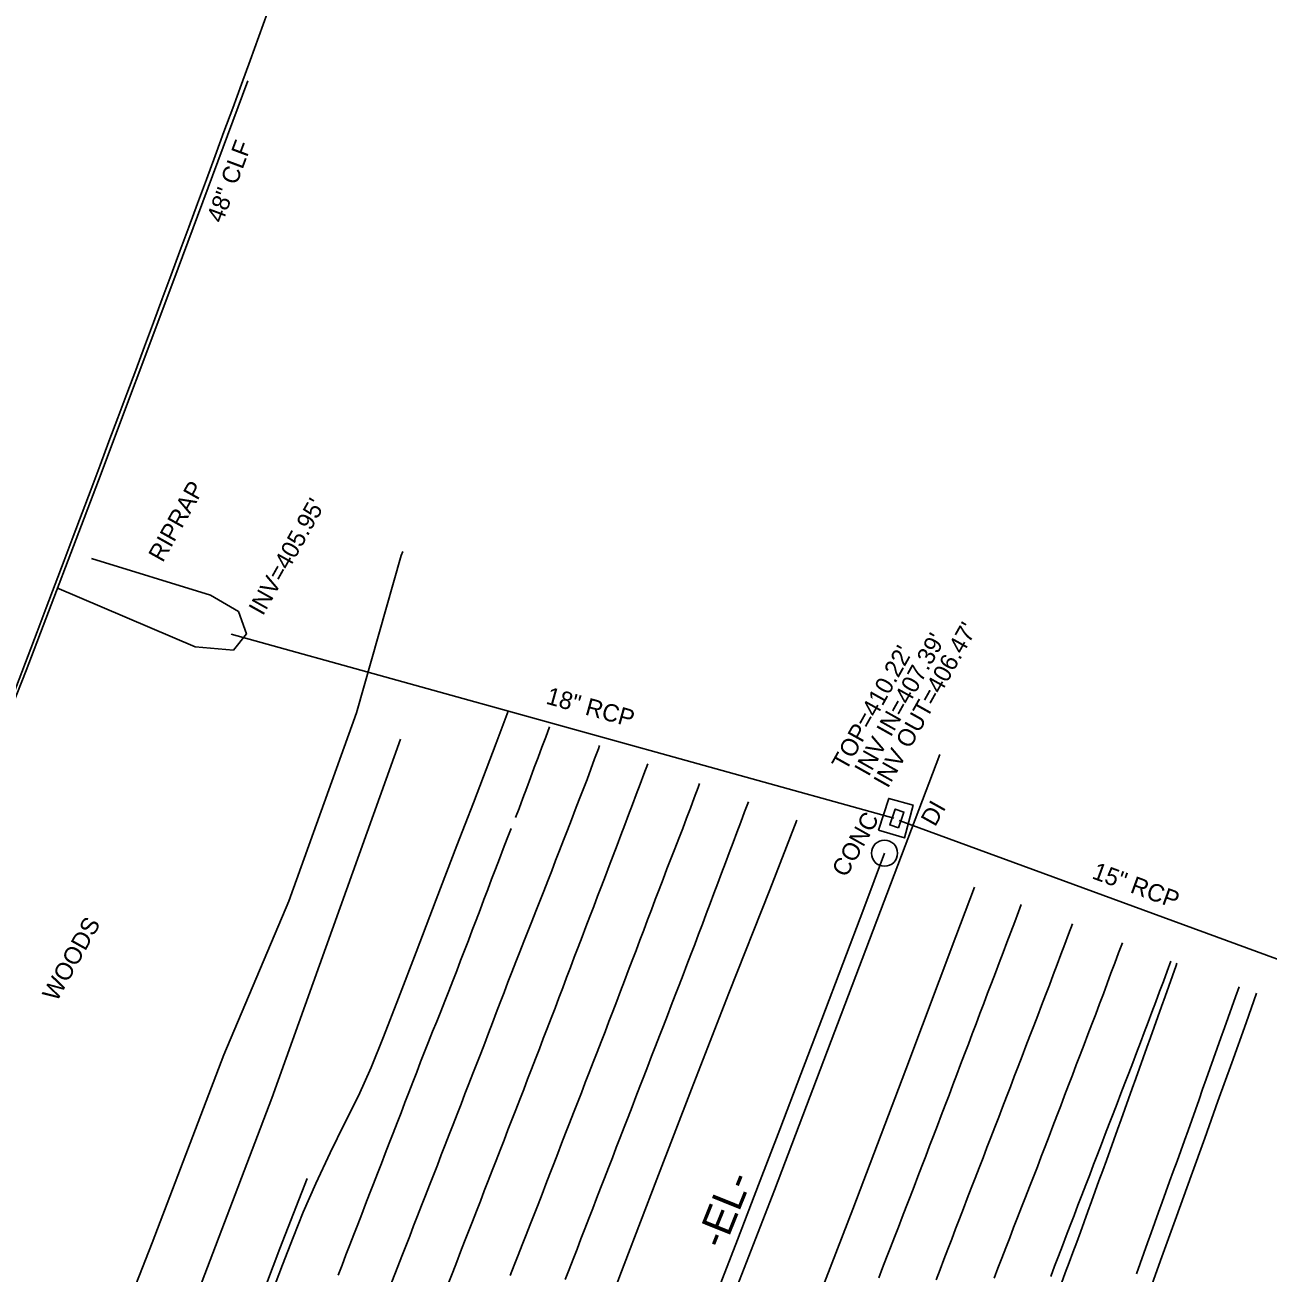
# Model space of a CAD drawing. Extents: x 2074109 to 2077820, y 741079 to 746031.
# Drawn here: x 2076111.3 to 2076396.7, y 744903 to 745189.6 of the extents above; entities that cross this region are included whole.
import ezdxf

# ---------------------------------------------------------------- set-up
doc = ezdxf.new("R2010")
doc.units = 0
for name, color, linetype in [('Exist Guardrail', 7, 'Continuous'), ('Exist Guardrail Cable Guide Rail', 7, 'Continuous'), ('Exist Horizontal Alignment', 7, 'Continuous'), ('Exist Horizontal Alignment Direction Label', 7, 'Continuous'), ('Exist Horizontal Alignment Point', 7, 'Continuous'), ('Exist Other Culture Area Outline', 7, 'Continuous'), ('Exist Other Culture Area Outline Text', 7, 'Continuous'), ('Exist Other Culture Fence Line', 7, 'Continuous'), ('Exist Other Culture Fence Line Text', 7, 'Continuous'), ('Exist Right of Way Line', 7, 'Continuous'), ('Exist Roads EOP', 7, 'Continuous'), ('Exist Roads EOT', 7, 'Continuous'), ('Exist Structure Minor Drop Inlet', 7, 'Continuous'), ('Exist Structure Minor Drop Inlet Text', 7, 'Continuous'), ('Exist Structure Minor Drop Inlet Top Elevation', 7, 'Continuous'), ('Exist Structure Minor Paved Ditch or Gutter', 7, 'Continuous'), ('Exist Structure Minor Paved Ditch or Gutter Text', 7, 'Continuous'), ('Exist Structure Minor Pipes RCP 15 Inch', 7, 'Continuous'), ('Exist Structure Minor Pipes RCP 15 Inch Invert', 7, 'Continuous'), ('Exist Structure Minor Pipes RCP 15 Inch Text', 7, 'Continuous'), ('Exist Structure Minor Pipes RCP 18 Inch', 7, 'Continuous'), ('Exist Structure Minor Pipes RCP 18 Inch Invert', 7, 'Continuous'), ('Exist Structure Minor Pipes RCP 18 Inch Text', 7, 'Continuous'), ('Exist Utilities Telephone UG FO SUE LOS B', 7, 'Continuous'), ('Exist Vegetation Woods Line', 7, 'Continuous'), ('Exist Vegetation Woods Line Text', 7, 'Continuous')]:
    doc.layers.add(name, color=color, linetype=linetype)

msp = doc.modelspace()

# ---------------------------------------------------------------- linework, layer by layer
at = {"layer": 'Exist Guardrail'}
msp.add_lwpolyline([(2076119.18, 744783.06), (2076139.25, 744830.46), (2076155.82, 744871.54), (2076169.82, 744908.71), (2076176.07, 744924.79)], dxfattribs=at)
at = {"layer": 'Exist Guardrail Cable Guide Rail'}
msp.add_lwpolyline([(2076157.81, 744608.48), (2076182.17, 744667.13), (2076200.46, 744711.79), (2076224.74, 744772.31), (2076248.56, 744832.55), (2076283.35, 744922.09), (2076306.06, 744981.77), (2076321.31, 745022.08)], dxfattribs=at)
at = {"layer": 'Exist Horizontal Alignment'}
msp.add_arc((2065746.77, 748969.72), 11283.45, 330.581241, 339.398504, dxfattribs=at)
at = {"layer": 'Exist Horizontal Alignment Point'}
msp.add_circle((2076308.64, 744999.46), 3, dxfattribs=at)
at = {"layer": 'Exist Other Culture Area Outline'}
msp.add_lwpolyline([(2076118.55, 745060.35), (2076150.34, 745046.85), (2076159.12, 745046.09), (2076162.11, 745049.85), (2076160.31, 745054.93), (2076153.88, 745058.74), (2076126.52, 745067.12)], dxfattribs=at)
at = {"layer": 'Exist Other Culture Fence Line'}
msp.add_lwpolyline([(2076162.42, 745176.79), (2076145.19, 745130.51), (2076128.17, 745085.01), (2076111.58, 745041.43), (2076096.68, 745003.97), (2076079.15, 744957.46), (2076063.26, 744918.47), (2076057.81, 744903.45), (2076040.7, 744858.73), (2076028.24, 744828.04), (2076015.85, 744797.06), (2076002.89, 744764.52), (2075981.92, 744735.72), (2075965.57, 744713.81), (2075953.66, 744698.14), (2075926.24, 744660.83), (2075903.14, 744629.48), (2075873.54, 744589.85)], dxfattribs=at)
at = {"layer": 'Exist Right of Way Line'}
msp.add_arc((2065588.61, 749048.22), 11259.16, 338.607865, 342.407823, dxfattribs=at)
at = {"layer": 'Exist Roads EOP'}
for points in [[(2076167.62, 744897.69), (2076170.39, 744904.94), (2076172.82, 744911.19), (2076175.18, 744917), (2076178.08, 744923.6), (2076181.38, 744930.68), (2076184.66, 744937.36), (2076187.84, 744943.74), (2076190.74, 744950.23), (2076193.6, 744957.3), (2076197.04, 744966.14), (2076201.07, 744976.7), (2076205.69, 744988.79), (2076210.45, 745001.2), (2076214.24, 745011.03), (2076219.45, 745024.7), (2076222.2, 745032.07)], [(2076241.42, 744885.48), (2076248.88, 744905.01), (2076256.35, 744924.59), (2076264.31, 744945.26), (2076272.9, 744967.31), (2076282.27, 744991.05), (2076288.53, 745007.06)], [(2076329.33, 744991.68), (2076325.02, 744980.31), (2076313.5, 744949.75), (2076301.38, 744917.71), (2076290.05, 744888.4)], [(2076394.06, 744967.28), (2076391.66, 744960.51), (2076388.37, 744951.3), (2076385.21, 744942.51), (2076382.16, 744934.03), (2076379.03, 744925.36), (2076375.66, 744916.03), (2076372.34, 744906.8), (2076369.36, 744898.41)]]:
    msp.add_lwpolyline(points, dxfattribs=at)
at = {"layer": 'Exist Roads EOT'}
for points in [[(2076231.72, 745028.48), (2076230.85, 745026.13), (2076229.97, 745023.79), (2076229.09, 745021.45), (2076228.22, 745019.11), (2076227.34, 745016.77), (2076226.47, 745014.43), (2076225.59, 745012.09), (2076224.71, 745009.74), (2076223.92, 745007.62)], [(2076189.08, 744884.54), (2076196.9, 744904.56), (2076197.8, 744906.89), (2076198.71, 744909.22), (2076199.62, 744911.55), (2076200.52, 744913.88), (2076201.43, 744916.21), (2076202.34, 744918.53), (2076203.24, 744920.86), (2076204.15, 744923.19), (2076205.06, 744925.52), (2076205.97, 744927.85), (2076206.87, 744930.18), (2076207.78, 744932.51), (2076208.68, 744934.84), (2076209.59, 744937.17), (2076210.49, 744939.5), (2076211.4, 744941.84), (2076212.3, 744944.17), (2076213.21, 744946.5), (2076214.11, 744948.83), (2076215.02, 744951.16), (2076215.92, 744953.49), (2076216.83, 744955.82), (2076217.72, 744958.15), (2076218.61, 744960.49), (2076219.5, 744962.82), (2076220.4, 744965.16), (2076221.29, 744967.5), (2076222.18, 744969.83), (2076223.07, 744972.17), (2076223.96, 744974.5), (2076224.88, 744976.83), (2076225.8, 744979.15), (2076226.73, 744981.47), (2076227.65, 744983.8), (2076228.57, 744986.12), (2076229.5, 744988.44), (2076230.4, 744990.77), (2076231.31, 744993.1), (2076232.21, 744995.44), (2076233.11, 744997.77), (2076234.02, 745000.1), (2076234.92, 745002.43), (2076235.83, 745004.76), (2076236.73, 745007.09), (2076237.64, 745009.42), (2076238.54, 745011.75), (2076239.44, 745014.08), (2076240.35, 745016.41), (2076241.21, 745018.76), (2076242.07, 745021.11), (2076242.93, 745023.45), (2076243.19, 745024.15)], [(2076254.29, 745019.97), (2076253.4, 745017.63), (2076252.51, 745015.29), (2076251.63, 745012.96), (2076250.74, 745010.62), (2076249.86, 745008.28), (2076248.98, 745005.94), (2076248.1, 745003.6), (2076247.22, 745001.26), (2076246.33, 744998.92), (2076245.44, 744996.59), (2076244.55, 744994.25), (2076243.65, 744991.92), (2076242.76, 744989.58), (2076241.86, 744987.25), (2076240.97, 744984.91), (2076240.08, 744982.58), (2076239.18, 744980.25), (2076238.29, 744977.91), (2076237.4, 744975.58), (2076236.5, 744973.24), (2076235.62, 744970.9), (2076234.74, 744968.56), (2076233.86, 744966.22), (2076232.98, 744963.88), (2076232.08, 744961.55), (2076231.18, 744959.22), (2076230.28, 744956.89), (2076229.38, 744954.55), (2076228.48, 744952.22), (2076227.58, 744949.89), (2076226.68, 744947.56), (2076225.78, 744945.22), (2076224.88, 744942.89), (2076223.98, 744940.56), (2076223.08, 744938.23), (2076222.17, 744935.9), (2076221.27, 744933.57), (2076220.36, 744931.24), (2076219.45, 744928.91), (2076218.55, 744926.58), (2076217.64, 744924.25), (2076216.74, 744921.92), (2076215.83, 744919.58), (2076214.93, 744917.25), (2076214.03, 744914.92), (2076213.12, 744912.59), (2076212.22, 744910.26), (2076211.31, 744907.93), (2076210.41, 744905.6), (2076209.51, 744903.27), (2076208.6, 744900.94)], [(2076222.71, 744902.52), (2076223.62, 744904.85), (2076224.53, 744907.18), (2076225.44, 744909.5), (2076226.35, 744911.83), (2076227.26, 744914.16), (2076228.17, 744916.49), (2076229.08, 744918.82), (2076229.99, 744921.15), (2076230.9, 744923.48), (2076231.8, 744925.81), (2076232.69, 744928.14), (2076233.59, 744930.48), (2076234.49, 744932.81), (2076235.4, 744935.14), (2076236.3, 744937.47), (2076237.21, 744939.8), (2076238.12, 744942.13), (2076239.02, 744944.46), (2076239.93, 744946.79), (2076240.84, 744949.12), (2076241.74, 744951.45), (2076242.65, 744953.78), (2076243.56, 744956.11), (2076244.47, 744958.44), (2076245.37, 744960.77), (2076246.25, 744963.1), (2076247.14, 744965.44), (2076248.03, 744967.78), (2076248.92, 744970.12), (2076249.8, 744972.45), (2076250.69, 744974.79), (2076251.58, 744977.13), (2076252.46, 744979.47), (2076253.35, 744981.8), (2076254.24, 744984.14), (2076255.13, 744986.48), (2076256.01, 744988.81), (2076256.9, 744991.15), (2076257.79, 744993.49), (2076258.67, 744995.83), (2076259.57, 744998.16), (2076260.47, 745000.49), (2076261.38, 745002.82), (2076262.29, 745005.15), (2076263.17, 745007.49), (2076264.05, 745009.83), (2076264.93, 745012.17), (2076265.81, 745014.51), (2076266.17, 745015.49)], [(2076277.4, 745011.26), (2076276.52, 745008.92), (2076275.64, 745006.58), (2076274.75, 745004.24), (2076273.87, 745001.9), (2076272.99, 744999.56), (2076272.11, 744997.22), (2076271.22, 744994.88), (2076270.34, 744992.54), (2076269.46, 744990.21), (2076268.58, 744987.87), (2076267.69, 744985.53), (2076266.81, 744983.19), (2076265.93, 744980.85), (2076265.05, 744978.51), (2076264.16, 744976.17), (2076263.28, 744973.83), (2076262.37, 744971.5), (2076261.47, 744969.17), (2076260.57, 744966.84), (2076259.67, 744964.51), (2076258.77, 744962.18), (2076257.87, 744959.84), (2076256.97, 744957.51), (2076256.06, 744955.18), (2076255.16, 744952.85), (2076254.26, 744950.52), (2076253.36, 744948.18), (2076252.46, 744945.85), (2076251.56, 744943.52), (2076250.66, 744941.19), (2076249.75, 744938.86), (2076248.85, 744936.53), (2076247.95, 744934.19), (2076247.05, 744931.86), (2076246.15, 744929.53), (2076245.25, 744927.2), (2076244.34, 744924.87), (2076243.44, 744922.54), (2076242.54, 744920.2), (2076241.64, 744917.87), (2076240.74, 744915.54), (2076239.84, 744913.21), (2076238.93, 744910.88), (2076238.03, 744908.55), (2076237.13, 744906.21), (2076236.23, 744903.88), (2076235.32, 744901.55)], [(2076222.87, 745005.15), (2076221.98, 745002.81), (2076221.09, 745000.47), (2076220.21, 744998.14), (2076219.32, 744995.8), (2076218.43, 744993.46), (2076217.54, 744991.12), (2076216.66, 744988.79), (2076215.77, 744986.45), (2076214.88, 744984.11), (2076213.99, 744981.78), (2076213.1, 744979.44), (2076212.2, 744977.11), (2076211.3, 744974.78), (2076210.4, 744972.44), (2076209.5, 744970.11), (2076208.59, 744967.78), (2076207.67, 744965.46), (2076206.74, 744963.14), (2076205.81, 744960.82), (2076204.88, 744958.5), (2076203.95, 744956.17), (2076203.03, 744953.85), (2076202.12, 744951.52), (2076201.22, 744949.19), (2076200.32, 744946.86), (2076199.42, 744944.52), (2076198.53, 744942.19), (2076197.63, 744939.86), (2076196.72, 744937.53), (2076195.82, 744935.2), (2076194.92, 744932.87), (2076194.01, 744930.53), (2076193.11, 744928.2), (2076192.2, 744925.87), (2076191.3, 744923.54), (2076190.4, 744921.21), (2076189.49, 744918.88), (2076188.59, 744916.55), (2076187.69, 744914.22), (2076186.78, 744911.89), (2076185.88, 744909.56), (2076184.98, 744907.23), (2076184.07, 744904.89), (2076183.16, 744902.57)], [(2076307.31, 744901.92), (2076308.21, 744904.25), (2076309.11, 744906.58), (2076310.01, 744908.92), (2076310.91, 744911.25), (2076311.81, 744913.58), (2076312.71, 744915.91), (2076313.61, 744918.25), (2076314.51, 744920.58), (2076315.41, 744922.91), (2076316.31, 744925.24), (2076317.2, 744927.58), (2076318.09, 744929.92), (2076318.99, 744932.25), (2076319.88, 744934.59), (2076320.77, 744936.92), (2076321.66, 744939.26), (2076322.56, 744941.59), (2076323.45, 744943.93), (2076324.34, 744946.26), (2076325.23, 744948.6), (2076326.12, 744950.93), (2076327.01, 744953.27), (2076327.89, 744955.61), (2076328.78, 744957.95), (2076329.67, 744960.28), (2076330.55, 744962.62), (2076331.44, 744964.96), (2076332.32, 744967.3), (2076333.21, 744969.63), (2076334.1, 744971.97), (2076334.98, 744974.31), (2076335.87, 744976.65), (2076336.76, 744978.98), (2076337.64, 744981.32), (2076338.53, 744983.66), (2076339.41, 744986), (2076340.04, 744987.65)], [(2076351.78, 744983.22), (2076350.9, 744980.88), (2076350.02, 744978.54), (2076349.14, 744976.2), (2076348.25, 744973.86), (2076347.37, 744971.52), (2076346.49, 744969.18), (2076345.6, 744966.85), (2076344.7, 744964.51), (2076343.81, 744962.18), (2076342.91, 744959.85), (2076342.02, 744957.51), (2076341.12, 744955.18), (2076340.22, 744952.84), (2076339.33, 744950.51), (2076338.43, 744948.18), (2076337.54, 744945.84), (2076336.64, 744943.51), (2076335.75, 744941.17), (2076334.85, 744938.84), (2076333.95, 744936.51), (2076333.06, 744934.17), (2076332.16, 744931.84), (2076331.26, 744929.51), (2076330.36, 744927.17), (2076329.46, 744924.84), (2076328.55, 744922.51), (2076327.65, 744920.18), (2076326.76, 744917.85), (2076325.86, 744915.51), (2076324.96, 744913.18), (2076324.07, 744910.84), (2076323.17, 744908.51), (2076322.28, 744906.18), (2076321.38, 744903.84), (2076320.48, 744901.51)], [(2076363.25, 744978.9), (2076362.38, 744976.55), (2076361.51, 744974.21), (2076360.63, 744971.87), (2076359.76, 744969.53), (2076358.89, 744967.18), (2076358.01, 744964.84), (2076357.13, 744962.5), (2076356.23, 744960.17), (2076355.34, 744957.83), (2076354.45, 744955.5), (2076353.56, 744953.16), (2076352.67, 744950.82), (2076351.78, 744948.49), (2076350.88, 744946.15), (2076349.99, 744943.82), (2076349.1, 744941.48), (2076348.21, 744939.15), (2076347.32, 744936.81), (2076346.42, 744934.48), (2076345.53, 744932.14), (2076344.64, 744929.81), (2076343.75, 744927.47), (2076342.84, 744925.14), (2076341.92, 744922.81), (2076341.01, 744920.49), (2076340.09, 744918.16), (2076339.19, 744915.83), (2076338.29, 744913.5), (2076337.39, 744911.17), (2076336.49, 744908.83), (2076335.59, 744906.5), (2076334.69, 744904.17), (2076333.79, 744901.84)], [(2076374.41, 744974.69), (2076373.54, 744972.34), (2076372.67, 744970), (2076371.8, 744967.66), (2076370.93, 744965.31), (2076370.05, 744962.97), (2076369.16, 744960.64), (2076368.28, 744958.3), (2076367.4, 744955.96), (2076366.51, 744953.62), (2076365.63, 744951.28), (2076364.73, 744948.95), (2076363.83, 744946.62), (2076362.93, 744944.28), (2076362.04, 744941.95), (2076361.14, 744939.62), (2076360.24, 744937.28), (2076359.34, 744934.95), (2076358.45, 744932.62), (2076357.55, 744930.28), (2076356.65, 744927.95), (2076355.75, 744925.62), (2076354.86, 744923.28), (2076353.96, 744920.95), (2076353.06, 744918.62), (2076352.16, 744916.28), (2076351.27, 744913.95), (2076350.37, 744911.62), (2076349.47, 744909.28), (2076348.58, 744906.95), (2076347.68, 744904.62), (2076346.79, 744902.28)], [(2076349.24, 744900.76), (2076350.12, 744903.1), (2076351, 744905.44), (2076351.88, 744907.78), (2076352.76, 744910.12), (2076353.64, 744912.46), (2076354.5, 744914.81), (2076355.35, 744917.16), (2076356.19, 744919.51), (2076357.04, 744921.87), (2076357.88, 744924.22), (2076358.73, 744926.57), (2076359.57, 744928.92), (2076360.42, 744931.28), (2076361.26, 744933.63), (2076362.11, 744935.98), (2076362.95, 744938.34), (2076363.8, 744940.69), (2076364.64, 744943.04), (2076365.49, 744945.39), (2076366.33, 744947.75), (2076367.18, 744950.1), (2076368.02, 744952.45), (2076368.87, 744954.81), (2076369.71, 744957.16), (2076370.55, 744959.51), (2076371.39, 744961.87), (2076372.22, 744964.23), (2076373.06, 744966.58), (2076373.9, 744968.94), (2076374.73, 744971.29), (2076375.57, 744973.65), (2076375.76, 744974.18)], [(2076390.04, 744968.8), (2076389.2, 744966.44), (2076388.37, 744964.09), (2076387.53, 744961.73), (2076386.7, 744959.37), (2076385.86, 744957.02), (2076385.03, 744954.66), (2076384.19, 744952.3), (2076383.35, 744949.95), (2076382.52, 744947.59), (2076381.68, 744945.24), (2076380.85, 744942.88), (2076380.01, 744940.52), (2076379.17, 744938.17), (2076378.34, 744935.81), (2076377.5, 744933.46), (2076376.65, 744931.11), (2076375.8, 744928.75), (2076374.95, 744926.4), (2076374.1, 744924.05), (2076373.25, 744921.7), (2076372.39, 744919.35), (2076371.54, 744917), (2076370.69, 744914.65), (2076369.84, 744912.3), (2076369, 744909.95), (2076368.15, 744907.59), (2076367.31, 744905.24), (2076366.47, 744902.89)]]:
    msp.add_lwpolyline(points, dxfattribs=at)
at = {"layer": 'Exist Structure Minor Drop Inlet'}
msp.add_lwpolyline([(2076311.84, 745005.24), (2076309.84, 745005.93), (2076311.1, 745009.59), (2076313.11, 745008.9)], close=True, dxfattribs=at)
at = {"layer": 'Exist Structure Minor Paved Ditch or Gutter'}
msp.add_lwpolyline([(2076307.29, 745004.72), (2076309.62, 745012.02), (2076315.2, 745010.52), (2076313.21, 745002.98), (2076307.29, 745004.72)], dxfattribs=at)
at = {"layer": 'Exist Structure Minor Pipes RCP 15 Inch'}
msp.add_line((2076418.1, 744968.02), (2076312.03, 745006.95), dxfattribs=at)
at = {"layer": 'Exist Structure Minor Pipes RCP 18 Inch'}
msp.add_line((2076158.62, 745049.75), (2076310.78, 745007.48), dxfattribs=at)
at = {"layer": 'Exist Utilities Telephone UG FO SUE LOS B'}
msp.add_lwpolyline([(2075937.23, 744341.86), (2075954.9, 744371.47), (2075967.47, 744402.74), (2075973.95, 744427.85), (2075977.39, 744451.86), (2075976.07, 744468.29), (2075977.43, 744509.14), (2075977.11, 744533.46), (2075991.55, 744563.05), (2076030.62, 744642.2), (2076067.73, 744708.03), (2076087.38, 744738.93), (2076104.62, 744783.9), (2076126.25, 744837.76), (2076148.02, 744890.9), (2076167.98, 744943.19), (2076197.47, 745025.67)], dxfattribs=at)
at = {"layer": 'Exist Vegetation Woods Line'}
msp.add_lwpolyline([(2076198.02, 745068.71), (2076197.63, 745067.83), (2076187.37, 745031.7), (2076171.82, 744988.45), (2076156.95, 744953.13), (2076140.48, 744910.01), (2076121.87, 744862.5), (2076100.31, 744819.01), (2076082.73, 744781.89), (2076064.59, 744738.03), (2076046.8, 744700.12), (2076035.25, 744661.7)], dxfattribs=at)

# ---------------------------------------------------------------- texts
at = {"layer": 'Exist Horizontal Alignment Direction Label'}
msp.add_text('-EL-', height=7, rotation=68.0738, dxfattribs=at).set_placement((2076271.73, 744908.27))
at = {"layer": 'Exist Other Culture Area Outline Text'}
msp.add_text('RIPRAP', height=4, rotation=60.742, dxfattribs=at).set_placement((2076142.89, 745066.03))
at = {"layer": 'Exist Other Culture Fence Line Text'}
msp.add_text('48" CLF', height=4, rotation=69.5841, dxfattribs=at).set_placement((2076156.6, 745143.95))
at = {"layer": 'Exist Structure Minor Drop Inlet Text'}
msp.add_text('DI', height=4, rotation=60.7411, dxfattribs=at).set_placement((2076320.25, 745005.35))
at = {"layer": 'Exist Structure Minor Drop Inlet Top Elevation'}
msp.add_text("TOP=410.22'", height=4, rotation=60.7411, dxfattribs=at).set_placement((2076299.8, 745018.15))
at = {"layer": 'Exist Structure Minor Paved Ditch or Gutter Text'}
msp.add_text('CONC', height=4, rotation=60.742, dxfattribs=at).set_placement((2076299.81, 744993.69))
at = {"layer": 'Exist Structure Minor Pipes RCP 15 Inch Invert'}
msp.add_text("INV IN=407.39'", height=4, rotation=60.7411, dxfattribs=at).set_placement((2076304.98, 745016.87))
at = {"layer": 'Exist Structure Minor Pipes RCP 15 Inch Text'}
msp.add_text('15" RCP', height=4, rotation=339.8439, dxfattribs=at).set_placement((2076356.05, 744993.73))
at = {"layer": 'Exist Structure Minor Pipes RCP 18 Inch Invert'}
for s, p in [("INV=405.95'", (2076165.9, 745053.78)), ("INV OUT=406.47'", (2076309.4, 745014.18))]:
    msp.add_text(s, height=4, rotation=60.7411, dxfattribs=at).set_placement(p)
at = {"layer": 'Exist Structure Minor Pipes RCP 18 Inch Text'}
msp.add_text('18" RCP', height=4, rotation=344.4776, dxfattribs=at).set_placement((2076230.68, 745033.83))
at = {"layer": 'Exist Vegetation Woods Line Text'}
msp.add_text('WOODS', height=4, rotation=60.742, dxfattribs=at).set_placement((2076118.55, 744965.16))

doc.saveas('drawing.dxf')
